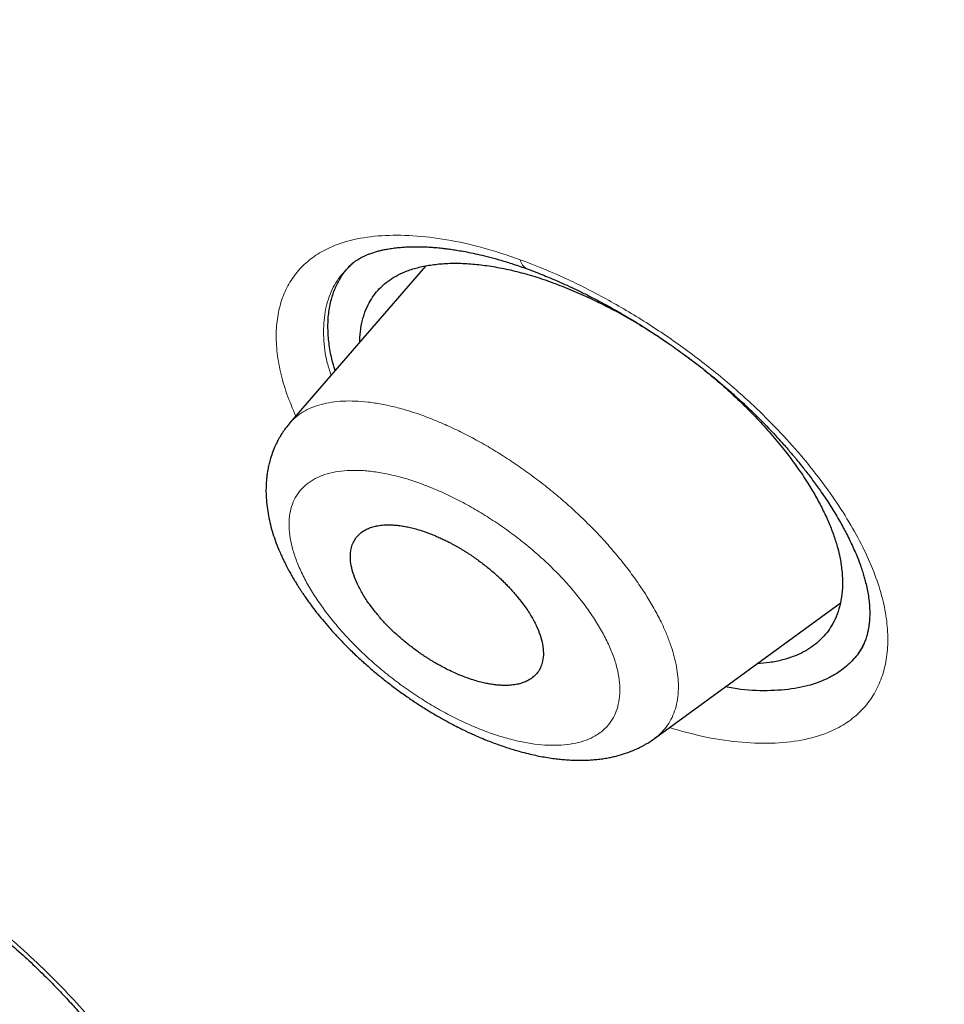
# Model space of a CAD drawing. Header units: millimetres. Extents: x 8 to 473, y 11 to 654.
# Tile 73 of 656: x 438.47 to 445.94, y 145.63 to 153.58. Entities that reach past the tile are written whole.
import ezdxf

# ---------------------------------------------------------------- set-up
doc = ezdxf.new("R2010")
doc.units = ezdxf.units.MM

msp = doc.modelspace()

# ---------------------------------------------------------------- linework, layer by layer
at = {"color": 7, "linetype": 'Continuous', "lineweight": 30}
for p, q in [((441.746, 151.5935), (440.6493, 150.3249)), ((440.6497, 150.3245), (440.6513, 150.3261)), ((443.597, 147.7781), (445.0947, 148.8695)), ((443.5961, 147.7794), (443.595, 147.7785))]:
    msp.add_line(p, q, dxfattribs=at)
at = {"color": 8, "linetype": 'Continuous', "lineweight": 0}
msp.add_line((441.1664, 151.6235), (441.1523, 151.6088), dxfattribs=at)
msp.add_arc((442.6104, 151.6607), 0.1, 189.04249, 243.82983, dxfattribs=at)
at = {"color": 7, "linetype": 'Continuous', "lineweight": 30}
for points, knots in [([(461.4343, 127.8744), (461.5028, 128.5627), (461.6393, 129.9326), (461.5397, 132.2118), (461.2898, 134.581), (460.9014, 137.0323), (460.3617, 139.7996), (459.6453, 142.8964), (458.7444, 146.3221), (457.6424, 150.206), (456.3447, 154.5431), (454.9302, 159.3122), (453.4496, 164.132), (451.8166, 169.0606), (450.26, 173.2838), (448.8522, 176.7547), (447.6792, 179.4251), (446.3576, 182.1693), (444.8471, 184.9928), (443.2049, 187.7272), (441.4397, 190.3395), (439.5907, 192.787), (437.5671, 195.1633), (435.4395, 197.4214), (433.265, 199.5544), (430.7073, 201.9013), (427.7673, 204.412), (424.4579, 207.0336), (421.1659, 209.4809), (417.8983, 211.771), (414.664, 213.894), (411.4751, 215.8488), (408.338, 217.6554), (405.2417, 219.3719), (402.1573, 221.0766), (399.0852, 222.7098), (396.0436, 224.2145), (393.0598, 225.5415), (390.1579, 226.6715), (387.3493, 227.6059), (384.6502, 228.3104), (382.3814, 228.6889), (380.5285, 228.788), (379.054, 228.6783), (377.7344, 228.3298), (376.6343, 227.685), (375.8051, 226.7211), (375.2059, 225.4174), (374.8688, 224.0286), (374.8192, 222.9724), (374.8004, 222.5711)], [0, 0, 0, 0, 0.0200047, 0.0398126, 0.0594823, 0.0790442, 0.098539, 0.1240032, 0.1493793, 0.1746635, 0.2089867, 0.2432628, 0.2776948, 0.3122934, 0.3470638, 0.3645565, 0.3821766, 0.3999474, 0.417905, 0.4360854, 0.4514078, 0.4669063, 0.4824142, 0.4977299, 0.5128612, 0.5278497, 0.5501285, 0.5722459, 0.5942634, 0.6162413, 0.6382062, 0.660093, 0.6818368, 0.7033851, 0.7249325, 0.7466767, 0.7685648, 0.7905255, 0.8125089, 0.8345238, 0.8566401, 0.8789195, 0.893908, 0.9090407, 0.9243532, 0.9398664, 0.9553564, 0.9706894, 0.9888644, 1, 1, 1, 1]), ([(459.2222, 127.7834), (459.279, 128.3336), (459.3924, 129.4332), (459.3537, 131.2404), (459.2029, 133.1259), (458.9459, 135.0845), (458.6061, 137.0963), (458.1198, 139.5444), (457.444, 142.4532), (456.5504, 145.8362), (455.5256, 149.4267), (454.3873, 153.2102), (453.1931, 157.1632), (451.9702, 161.1366), (450.6689, 165.1609), (449.2429, 169.2583), (447.9127, 172.7478), (446.7404, 175.5931), (445.7907, 177.7591), (444.7549, 179.9606), (443.6155, 182.1989), (442.3526, 184.4722), (441.0655, 186.5811), (439.779, 188.5047), (438.5312, 190.231), (437.1895, 191.9343), (435.6066, 193.7805), (433.7754, 195.7367), (431.7133, 197.7753), (429.4721, 199.8488), (427.0635, 201.9417), (424.497, 204.0378), (421.9262, 206.0238), (419.3606, 207.9095), (416.5941, 209.8481), (413.6375, 211.7986), (410.5048, 213.7281), (407.4068, 215.5186), (404.335, 217.224), (401.2742, 218.913), (398.2378, 220.5209), (395.2467, 221.9921), (392.5157, 223.1967), (390.0459, 224.1619), (387.8266, 224.9278), (385.6774, 225.5555), (383.6119, 226.0252), (381.7621, 226.2952), (380.1355, 226.3661), (378.7339, 226.2476), (377.5948, 225.9367), (376.7116, 225.4582), (376.0551, 224.8609), (375.5363, 224.1143), (375.1031, 223.1429), (374.7939, 221.9195), (374.6336, 220.4353), (374.6208, 218.8354), (374.7274, 217.1489), (374.9311, 215.3964), (375.3048, 212.9936), (375.9234, 209.8987), (376.8482, 206.079), (377.9052, 202.1902), (379.0464, 198.262), (380.2194, 194.3206), (381.3492, 190.5854), (382.4801, 187.0244), (383.6278, 183.6312), (384.8807, 180.1829), (386.1041, 177.1008), (386.9838, 174.9915), (387.4082, 174.0516), (387.4899, 173.8705)], [0, 0, 0, 0, 0.012215, 0.024412, 0.036596, 0.048766, 0.060927, 0.073082, 0.092172, 0.111249, 0.13031, 0.151946, 0.173571, 0.195212, 0.216878, 0.238563, 0.260269, 0.271132, 0.282006, 0.292893, 0.303792, 0.314705, 0.32563, 0.333834, 0.342045, 0.350258, 0.35847, 0.369407, 0.38033, 0.391239, 0.404312, 0.417369, 0.430424, 0.443476, 0.456526, 0.472832, 0.489119, 0.505383, 0.521624, 0.537868, 0.55414, 0.570431, 0.586733, 0.59978, 0.61283, 0.625882, 0.638943, 0.652018, 0.662926, 0.673848, 0.684783, 0.692993, 0.701206, 0.709417, 0.717621, 0.728547, 0.739459, 0.750357, 0.761244, 0.772118, 0.782981, 0.804686, 0.826372, 0.848038, 0.869678, 0.891304, 0.912939, 0.931134, 0.949343, 0.967563, 0.985796, 0.997263, 1, 1, 1, 1]), ([(404.4234, 216.6686), (404.5035, 216.6242), (404.6608, 216.5372), (404.8922, 216.4089), (405.1146, 216.2855), (405.3281, 216.1669), (405.5326, 216.0532), (405.7246, 215.9463), (405.9044, 215.846), (406.0725, 215.7522), (406.2325, 215.6627), (406.3845, 215.5776), (406.5336, 215.4941), (406.679, 215.4124), (406.8203, 215.333), (406.9515, 215.2592), (407.0729, 215.1908), (407.1872, 215.1262), (407.298, 215.0636), (407.4085, 215.0011), (407.6161, 214.8835), (407.9228, 214.7092), (408.3311, 214.476), (408.7447, 214.2382), (409.271, 213.9338), (409.9082, 213.5616), (410.6566, 213.1187), (411.4066, 212.6673), (412.1636, 212.204), (412.9276, 211.7285), (413.6986, 211.2405), (414.4714, 210.7429), (415.2461, 210.2357), (416.0226, 209.7188), (416.8008, 209.1922), (417.5627, 208.6683), (418.3081, 208.1481), (419.0367, 207.6322), (419.6377, 207.2005), (420.1106, 206.8571), (420.455, 206.6054), (420.7996, 206.3519), (421.1464, 206.0949), (421.464, 205.8581), (421.7536, 205.6407), (422.015, 205.4437), (422.281, 205.242), (422.5518, 205.0357), (422.8247, 204.8267), (423.0961, 204.6177), (423.3293, 204.4372), (423.5246, 204.2854), (423.6832, 204.1616), (423.8395, 204.0393), (423.993, 203.9188), (424.1285, 203.8121), (424.2442, 203.7207), (424.3387, 203.6459), (424.4117, 203.588), (424.4653, 203.5454), (424.5016, 203.5166), (424.5351, 203.49), (424.5632, 203.4676), (424.5842, 203.4509), (424.6001, 203.4382), (424.616, 203.4256), (424.6362, 203.4094), (424.6624, 203.3886), (424.6987, 203.3596), (424.7467, 203.3213), (424.8076, 203.2726), (424.8756, 203.2181), (424.9499, 203.1585), (425.0285, 203.0954), (425.1109, 203.0291), (425.1942, 202.9619), (425.277, 202.895), (425.4291, 202.7719), (425.6488, 202.5934), (425.9342, 202.3599), (426.2205, 202.1242), (426.508, 201.8858), (426.7995, 201.6425), (427.0916, 201.397), (427.3867, 201.1472), (427.6407, 200.9306), (427.8528, 200.7486), (428.0223, 200.6026), (428.1927, 200.4551), (428.3627, 200.3074), (428.5279, 200.1631), (428.6851, 200.0253), (428.8325, 199.8956), (428.971, 199.7732), (429.0928, 199.6651), (429.1991, 199.5706), (429.2909, 199.4887), (429.3771, 199.4116), (429.4598, 199.3375), (429.5521, 199.2546), (429.6588, 199.1585), (429.783, 199.0463), (429.9168, 198.9251), (430.0602, 198.7946), (430.2132, 198.6548), (430.3755, 198.5059), (430.5448, 198.3498), (430.7171, 198.1901), (430.8886, 198.0304), (431.1035, 197.8292), (431.3599, 197.5874), (431.6558, 197.3057), (431.9503, 197.0227), (432.2447, 196.7369), (432.5414, 196.446), (432.836, 196.154), (433.1294, 195.8602), (433.4483, 195.5372), (433.7921, 195.1845), (434.1603, 194.8011), (434.526, 194.4145), (434.8892, 194.0245), (435.2496, 193.631), (435.6071, 193.2343), (435.9605, 192.8349), (436.309, 192.4334), (436.6524, 192.0301), (436.9911, 191.6248), (437.3249, 191.2175), (437.652, 190.8108), (437.9731, 190.4041), (438.2897, 189.9952), (438.6053, 189.5799), (438.8615, 189.2361), (439.0597, 188.9664), (439.2006, 188.7728), (439.34, 188.5798), (439.4753, 188.3905), (439.6039, 188.2092), (439.7249, 188.0371), (439.8387, 187.8741), (439.946, 187.7193), (440.0367, 187.5876), (440.112, 187.4776), (440.1732, 187.3878), (440.2329, 187.3001), (440.2942, 187.2096), (440.3603, 187.1115), (440.4317, 187.0048), (440.5084, 186.8897), (440.5898, 186.7666), (440.6772, 186.6336), (440.7705, 186.4906), (440.8596, 186.3532), (440.9436, 186.2229), (441.0215, 186.1014), (441.0995, 185.979), (441.1746, 185.8607), (441.2433, 185.752), (441.3049, 185.654), (441.3597, 185.5667), (441.408, 185.4892), (441.4464, 185.4276), (441.4758, 185.3802), (441.4971, 185.346), (441.5143, 185.3182), (441.527, 185.2977), (441.5372, 185.2812), (441.5504, 185.2597), (441.5705, 185.2271), (441.5994, 185.1803), (441.635, 185.1223), (441.6772, 185.0535), (441.724, 184.9768), (441.7736, 184.8954), (441.8239, 184.8124), (441.8746, 184.7287), (441.9255, 184.6442), (442.0071, 184.5081), (442.1199, 184.3188), (442.2718, 184.0613), (442.4331, 183.7846), (442.6015, 183.492), (442.767, 183.2011), (442.9273, 182.9158), (443.0824, 182.6366), (443.2323, 182.3634), (443.4142, 182.0284), (443.6267, 181.6311), (443.8687, 181.1703), (444.1053, 180.7116), (444.3372, 180.2542), (444.5646, 179.7981), (444.7876, 179.3432), (445.0285, 178.8434), (445.2859, 178.2993), (445.5581, 177.7115), (445.7768, 177.2292), (445.9463, 176.8499), (446.0699, 176.5706), (446.1946, 176.2862), (446.3207, 175.9958), (446.4249, 175.7535), (446.5071, 175.5608), (446.5673, 175.4192), (446.6278, 175.2763), (446.6879, 175.1335), (446.7467, 174.9932), (446.8062, 174.8507), (446.8654, 174.7081), (446.9242, 174.5661), (446.979, 174.4329), (447.0299, 174.3087), (447.0771, 174.1933), (447.121, 174.0855), (447.1638, 173.9801), (447.2087, 173.8691), (447.2577, 173.7476), (447.311, 173.615), (447.3677, 173.4735), (447.4276, 173.3233), (447.4906, 173.1645), (447.5565, 172.9978), (447.6238, 172.8269), (447.7119, 172.602), (447.8188, 172.3277), (447.9505, 171.9869), (448.0849, 171.6364), (448.2221, 171.2753), (448.4302, 170.723), (448.7067, 169.9775), (449.0348, 169.0734), (449.3431, 168.2067), (449.6328, 167.3767), (449.9164, 166.5501), (450.2337, 165.609), (450.5823, 164.5548), (450.9597, 163.389), (451.3284, 162.2281), (451.6897, 161.0716), (452.0772, 159.8128), (452.4904, 158.4522), (452.93, 156.9897), (453.3664, 155.5298), (453.8029, 154.071), (454.239, 152.6141), (454.6713, 151.1606), (455.0731, 149.7929), (455.4434, 148.5112), (455.782, 147.3158), (456.0737, 146.2613), (456.3209, 145.3461), (456.4796, 144.7459), (456.5898, 144.3227), (456.6544, 144.0727), (456.7201, 143.8162), (456.787, 143.5527), (456.8483, 143.3091), (456.9038, 143.0866), (456.953, 142.8879), (457.0011, 142.6919), (457.047, 142.5033), (457.0866, 142.3397), (457.1203, 142.1995), (457.1486, 142.0811), (457.172, 141.9827), (457.1908, 141.9033), (457.2049, 141.8438), (457.2174, 141.7908), (457.2274, 141.7482), (457.2351, 141.7154), (457.2409, 141.6908), (457.2463, 141.6677), (457.2523, 141.642), (457.2597, 141.6101), (457.2693, 141.5689), (457.2813, 141.5175), (457.2958, 141.4553), (457.3117, 141.3863), (457.3434, 141.2487), (457.3906, 141.0424), (457.4476, 140.7893), (457.5004, 140.5523), (457.5484, 140.3335), (457.5961, 140.1137), (457.6428, 139.896), (457.6879, 139.6825), (457.7396, 139.4345), (457.797, 139.1542), (457.8595, 138.8424), (457.9179, 138.5443), (457.973, 138.257), (458.0251, 137.9786), (458.0758, 137.7011), (458.1256, 137.4224), (458.1748, 137.14), (458.2216, 136.8633), (458.2662, 136.5921), (458.3086, 136.327), (458.3441, 136.0972), (458.3726, 135.9074), (458.394, 135.7627), (458.4134, 135.6279), (458.4304, 135.5086), (458.445, 135.4037), (458.4575, 135.3123), (458.4691, 135.2269), (458.4803, 135.1429), (458.4918, 135.0554), (458.5038, 134.9625), (458.5163, 134.8644), (458.5292, 134.7613), (458.5426, 134.6516), (458.5565, 134.5352), (458.5734, 134.3908), (458.5926, 134.2201), (458.6134, 134.0259), (458.6333, 133.8321), (458.6519, 133.6395), (458.6695, 133.4482), (458.6828, 133.2926), (458.6927, 133.1723), (458.6994, 133.0867), (458.7059, 133.0017), (458.712, 132.9193), (458.7175, 132.8421), (458.7223, 132.7732), (458.7263, 132.7129), (458.7297, 132.6607), (458.7326, 132.6153), (458.735, 132.5766), (458.7369, 132.5445), (458.7386, 132.516), (458.7403, 132.4872), (458.7423, 132.4541), (458.7445, 132.4155), (458.7469, 132.3717), (458.7495, 132.3227), (458.7524, 132.2684), (458.7553, 132.2087), (458.7585, 132.1433), (458.7617, 132.0719), (458.765, 131.9946), (458.7683, 131.9119), (458.7714, 131.8242), (458.7747, 131.7255), (458.7777, 131.6197), (458.7803, 131.5103), (458.7823, 131.4051), (458.7838, 131.3044), (458.7848, 131.2084), (458.7853, 131.1197), (458.7855, 131.0381), (458.7853, 130.9677), (458.785, 130.9056), (458.7846, 130.8478), (458.7839, 130.7866), (458.783, 130.7209), (458.7817, 130.6426), (458.7797, 130.5507), (458.7768, 130.4443), (458.7735, 130.347), (458.7701, 130.2604), (458.7669, 130.1859), (458.7633, 130.1101), (458.7595, 130.0357), (458.7555, 129.9659), (458.7516, 129.9022), (458.7479, 129.8444), (458.7443, 129.7921), (458.7409, 129.7448), (458.7378, 129.7025), (458.7349, 129.6655), (458.7324, 129.6341), (458.7302, 129.6071), (458.7284, 129.585), (458.7268, 129.5659), (458.7254, 129.5492), (458.7238, 129.5308), (458.7218, 129.5088), (458.7193, 129.4808), (458.7162, 129.4467), (458.7123, 129.4062), (458.7077, 129.3595), (458.7024, 129.3066), (458.6961, 129.2476), (458.6889, 129.1826), (458.6807, 129.1115), (458.6713, 129.0344), (458.6607, 128.9515), (458.6487, 128.8628), (458.6352, 128.7684), (458.6201, 128.6684), (458.6032, 128.5629), (458.5842, 128.452), (458.5633, 128.3358), (458.5479, 128.2571), (458.54, 128.2167)], [0, 0, 0, 0, 0.00246, 0.004828, 0.007103, 0.009285, 0.011374, 0.013371, 0.015169, 0.016884, 0.018517, 0.020068, 0.021536, 0.023078, 0.024518, 0.025855, 0.027089, 0.028228, 0.029348, 0.030473, 0.031603, 0.035684, 0.039833, 0.044047, 0.048279, 0.055837, 0.063394, 0.07095, 0.078506, 0.086216, 0.093926, 0.101636, 0.109346, 0.117055, 0.124765, 0.132474, 0.139655, 0.146834, 0.154015, 0.1574, 0.160784, 0.164169, 0.167556, 0.171003, 0.17352, 0.176084, 0.178695, 0.181351, 0.184052, 0.186724, 0.189334, 0.190913, 0.192469, 0.194001, 0.195511, 0.196986, 0.19799, 0.198916, 0.199765, 0.200139, 0.200495, 0.200834, 0.201123, 0.201323, 0.20145, 0.201592, 0.201791, 0.202047, 0.202362, 0.202861, 0.203459, 0.204156, 0.204862, 0.205648, 0.20647, 0.207288, 0.208101, 0.208911, 0.211769, 0.214574, 0.217326, 0.220214, 0.22306, 0.225936, 0.228847, 0.231792, 0.233456, 0.235132, 0.236818, 0.238514, 0.240179, 0.241728, 0.243189, 0.244564, 0.245853, 0.246822, 0.247736, 0.248594, 0.249397, 0.250207, 0.251351, 0.25259, 0.253923, 0.255357, 0.256887, 0.258512, 0.260231, 0.261975, 0.263697, 0.265398, 0.26846, 0.27145, 0.274368, 0.277415, 0.280434, 0.283452, 0.286469, 0.289487, 0.293335, 0.297186, 0.301038, 0.304893, 0.308752, 0.312618, 0.316483, 0.320333, 0.324177, 0.328016, 0.331853, 0.335689, 0.339456, 0.343247, 0.347096, 0.351007, 0.352779, 0.354564, 0.356361, 0.358114, 0.35979, 0.361359, 0.362853, 0.364272, 0.365615, 0.366468, 0.367288, 0.368074, 0.36887, 0.369766, 0.370766, 0.371804, 0.372934, 0.374158, 0.375474, 0.376881, 0.377957, 0.37908, 0.380245, 0.381351, 0.382361, 0.38326, 0.384067, 0.384782, 0.385405, 0.38577, 0.386093, 0.386351, 0.386536, 0.386659, 0.386807, 0.387128, 0.387559, 0.388099, 0.38873, 0.389459, 0.390216, 0.390981, 0.391753, 0.392531, 0.393318, 0.395517, 0.397771, 0.400454, 0.403196, 0.405899, 0.40855, 0.411148, 0.413694, 0.416188, 0.420529, 0.424846, 0.429163, 0.433481, 0.437802, 0.442123, 0.446445, 0.45209, 0.457737, 0.463383, 0.466045, 0.468743, 0.471505, 0.474331, 0.47722, 0.47859, 0.479974, 0.481372, 0.482784, 0.484171, 0.485496, 0.486978, 0.488373, 0.489682, 0.490906, 0.492043, 0.493094, 0.494092, 0.495164, 0.49638, 0.497691, 0.499097, 0.500578, 0.502152, 0.503818, 0.50554, 0.507242, 0.510525, 0.513727, 0.517435, 0.521029, 0.524569, 0.534051, 0.543533, 0.552, 0.560466, 0.568933, 0.5774, 0.589495, 0.60159, 0.613685, 0.62578, 0.637875, 0.653302, 0.668729, 0.684157, 0.699585, 0.715012, 0.730438, 0.745865, 0.758697, 0.771529, 0.78436, 0.792828, 0.801296, 0.803961, 0.806689, 0.809498, 0.812389, 0.815361, 0.817528, 0.819737, 0.821932, 0.824017, 0.825989, 0.827363, 0.828677, 0.82993, 0.83064, 0.831321, 0.831914, 0.832405, 0.832743, 0.833008, 0.833229, 0.833512, 0.833867, 0.834294, 0.834889, 0.835584, 0.836375, 0.837196, 0.840193, 0.84329, 0.845703, 0.848174, 0.850673, 0.853132, 0.855549, 0.857923, 0.861569, 0.86511, 0.868594, 0.8718, 0.875007, 0.878213, 0.881422, 0.884697, 0.888066, 0.89111, 0.894227, 0.897417, 0.899248, 0.900966, 0.902569, 0.904058, 0.905232, 0.906325, 0.907335, 0.9083, 0.909348, 0.910489, 0.91165, 0.912895, 0.914222, 0.915633, 0.917127, 0.919487, 0.921872, 0.924252, 0.926627, 0.928996, 0.93136, 0.93243, 0.933499, 0.934567, 0.935624, 0.9366, 0.937481, 0.938224, 0.938883, 0.939458, 0.939948, 0.940353, 0.940679, 0.941031, 0.941451, 0.941941, 0.942502, 0.943125, 0.943817, 0.944581, 0.945414, 0.946335, 0.947329, 0.948396, 0.949536, 0.950729, 0.952236, 0.953663, 0.955011, 0.956368, 0.957633, 0.958807, 0.959889, 0.960881, 0.961618, 0.962376, 0.963196, 0.96408, 0.965027, 0.966363, 0.967808, 0.969362, 0.970346, 0.97137, 0.972433, 0.973483, 0.974457, 0.975339, 0.976146, 0.976878, 0.977537, 0.978138, 0.978661, 0.979103, 0.979468, 0.979806, 0.980045, 0.980281, 0.980519, 0.980827, 0.981225, 0.981714, 0.982294, 0.982964, 0.983726, 0.984578, 0.985522, 0.986557, 0.987683, 0.9889, 0.990209, 0.99161, 0.993103, 0.994688, 0.996366, 0.998136, 1, 1, 1, 1]), ([(441.1364, 151.5983), (441.1411, 151.6025), (441.1496, 151.6103), (441.1661, 151.6237), (441.1867, 151.6382), (441.2045, 151.6495), (441.2199, 151.6584), (441.2343, 151.6661), (441.252, 151.6747), (441.2731, 151.6841), (441.2986, 151.6941), (441.3275, 151.704), (441.3584, 151.7131), (441.3893, 151.7209), (441.423, 151.7281), (441.4626, 151.7351), (441.5075, 151.7412), (441.5539, 151.7457), (441.603, 151.7487), (441.6535, 151.75), (441.7047, 151.7497), (441.7503, 151.7482), (441.7895, 151.746), (441.8221, 151.7435), (441.8462, 151.7414), (441.8666, 151.7394), (441.8881, 151.7371), (441.9172, 151.7337), (441.9541, 151.7288), (441.9993, 151.722), (442.0528, 151.7128), (442.1151, 151.7008), (442.1865, 151.6851), (442.2673, 151.6652), (442.3578, 151.6401), (442.4582, 151.6092), (442.5293, 151.5841), (442.5663, 151.571)], [0, 0, 0, 0, 0.033441, 0.062024, 0.086101, 0.107467, 0.126475, 0.144328, 0.165758, 0.190814, 0.217101, 0.247701, 0.276967, 0.303897, 0.33037, 0.362131, 0.397949, 0.431793, 0.463092, 0.500825, 0.533947, 0.562577, 0.586779, 0.60653, 0.621813, 0.629949, 0.642298, 0.65889, 0.679731, 0.704829, 0.734189, 0.767815, 0.805711, 0.847878, 0.894315, 0.945022, 1, 1, 1, 1]), ([(441.0167, 150.75), (441.0074, 150.7813), (440.985, 150.8566), (440.9657, 150.9709), (440.9563, 151.0939), (440.9622, 151.2129), (440.9824, 151.3189), (441.0142, 151.4121), (441.0553, 151.493), (441.1028, 151.5625), (441.1418, 151.6008), (441.1588, 151.6175)], [0, 0, 0, 0, 0.085291, 0.204511, 0.327438, 0.454135, 0.584627, 0.691768, 0.801338, 0.913336, 1, 1, 1, 1]), ([(441.2165, 150.9811), (441.2164, 150.984), (441.2147, 151.0217), (441.2227, 151.0885), (441.2412, 151.1802), (441.271, 151.2593), (441.3079, 151.3274), (441.3505, 151.3856), (441.4008, 151.4376), (441.4588, 151.4834), (441.5243, 151.5224), (441.6019, 151.5569), (441.6927, 151.5851), (441.7979, 151.6054), (441.9112, 151.616), (442.0319, 151.6171), (442.1592, 151.6087), (442.2924, 151.5907), (442.4308, 151.5633), (442.5735, 151.5263), (442.7196, 151.4804), (442.8192, 151.4422), (442.869, 151.4231)], [0, 0, 0, 0, 0.0046706, 0.0600731, 0.1154368, 0.1707552, 0.2168169, 0.2628388, 0.3088232, 0.35478, 0.4007314, 0.446712, 0.5019488, 0.5572631, 0.6126432, 0.6680642, 0.7234941, 0.7789006, 0.8342573, 0.8895502, 0.9447857, 1, 1, 1, 1]), ([(442.5663, 151.571), (442.5901, 151.5622), (442.6351, 151.5456), (442.6994, 151.5201), (442.7604, 151.495), (442.823, 151.4681), (442.8915, 151.4374), (442.9666, 151.4021), (443.0484, 151.362), (443.137, 151.3165), (443.2386, 151.2617), (443.3475, 151.1997), (443.4578, 151.1333), (443.5575, 151.0703), (443.6467, 151.0115), (443.7254, 150.9576), (443.7939, 150.9091), (443.8489, 150.8689), (443.8921, 150.8367), (443.9261, 150.8109), (443.9597, 150.7851), (443.9968, 150.756), (444.0457, 150.717), (444.1076, 150.6662), (444.1832, 150.602), (444.2529, 150.5404), (444.3146, 150.4839), (444.3663, 150.4352), (444.42, 150.3831), (444.4754, 150.3277), (444.5317, 150.2695), (444.5854, 150.212), (444.6323, 150.1601), (444.6703, 150.1167), (444.7002, 150.0819), (444.7236, 150.0541), (444.7409, 150.0333), (444.7548, 150.0164), (444.7704, 149.9972), (444.7918, 149.9705), (444.8193, 149.9355), (444.8498, 149.8958), (444.881, 149.854), (444.9122, 149.8109), (444.9583, 149.7454), (445.0179, 149.6558), (445.0837, 149.5473), (445.1422, 149.4409), (445.1932, 149.3375), (445.2313, 149.249), (445.2577, 149.179), (445.2742, 149.1303), (445.2871, 149.0882), (445.2991, 149.0448), (445.3107, 148.9962), (445.3211, 148.9416), (445.3287, 148.8868), (445.3328, 148.8365), (445.3342, 148.7889), (445.3329, 148.7422), (445.3301, 148.7109), (445.326, 148.6801), (445.3217, 148.6549), (445.3157, 148.6279), (445.3087, 148.6024), (445.3018, 148.5816), (445.2955, 148.5645), (445.2888, 148.5483), (445.281, 148.5312), (445.2719, 148.5131), (445.2602, 148.4925), (445.25, 148.4773), (445.2444, 148.4697), (445.2413, 148.4655)], [0, 0, 0, 0, 0.015211, 0.028686, 0.04068, 0.053562, 0.067909, 0.083426, 0.10036, 0.118712, 0.138454, 0.163511, 0.186512, 0.20745, 0.226322, 0.243125, 0.257856, 0.270516, 0.278992, 0.286193, 0.293017, 0.301278, 0.311027, 0.326041, 0.3436, 0.363702, 0.37574, 0.388535, 0.402083, 0.416382, 0.431431, 0.446775, 0.460271, 0.470782, 0.479514, 0.486469, 0.491649, 0.495148, 0.499096, 0.50605, 0.515151, 0.525274, 0.535716, 0.546478, 0.557556, 0.584912, 0.614004, 0.640049, 0.667325, 0.695814, 0.711806, 0.725671, 0.73742, 0.748659, 0.76486, 0.782565, 0.801342, 0.82006, 0.83576, 0.851242, 0.871632, 0.880228, 0.891709, 0.906315, 0.919084, 0.929778, 0.93846, 0.946587, 0.955636, 0.964803, 0.974309, 0.985893, 1, 1, 1, 1]), ([(442.869, 151.4231), (442.9191, 151.4024), (443.0194, 151.3609), (443.1712, 151.2882), (443.3231, 151.2085), (443.4742, 151.1212), (443.6156, 151.0331), (443.7049, 150.9712), (443.7454, 150.9432)], [0, 0, 0, 0, 0.171235, 0.342564, 0.514015, 0.685607, 0.857364, 1, 1, 1, 1]), ([(443.7925, 150.9098), (443.8333, 150.8801), (443.9225, 150.8153), (444.055, 150.7087), (444.1897, 150.5921), (444.3177, 150.4713), (444.4384, 150.3477), (444.5511, 150.222), (444.6552, 150.0949), (444.7502, 149.9672), (444.8307, 149.8467), (444.8981, 149.734), (444.9539, 149.6295), (445.0018, 149.5265), (445.0416, 149.4255), (445.073, 149.3269), (445.0971, 149.225), (445.112, 149.1208), (445.1157, 149.016), (445.1073, 148.9171), (445.0872, 148.8247), (445.0571, 148.7443), (445.0195, 148.675), (444.9764, 148.6156), (444.9254, 148.5624), (444.8668, 148.5156), (444.8006, 148.4756), (444.7227, 148.44), (444.6316, 148.4109), (444.5306, 148.3896), (444.4582, 148.3835), (444.4239, 148.3807)], [0, 0, 0, 0, 0.031781, 0.06939, 0.107108, 0.144762, 0.182331, 0.219835, 0.257283, 0.294678, 0.332021, 0.363107, 0.394166, 0.425208, 0.456251, 0.487309, 0.518377, 0.555688, 0.593041, 0.630433, 0.667849, 0.705269, 0.736444, 0.767601, 0.798736, 0.82985, 0.860946, 0.892013, 0.92928, 0.966561, 1, 1, 1, 1]), ([(440.651, 150.3265), (440.6395, 150.3126), (440.6185, 150.2873), (440.5928, 150.2503), (440.5739, 150.2202), (440.5601, 150.1961), (440.5494, 150.1758), (440.5398, 150.1564), (440.5255, 150.1255), (440.5085, 150.083), (440.4925, 150.0331), (440.481, 149.9884), (440.473, 149.9495), (440.4671, 149.9128), (440.4627, 149.8759), (440.4594, 149.8347), (440.4578, 149.7829), (440.4594, 149.7196), (440.4659, 149.6497), (440.4776, 149.5767), (440.4934, 149.5055), (440.5137, 149.4332), (440.5397, 149.3573), (440.5656, 149.2935), (440.5894, 149.2405), (440.608, 149.2019), (440.6278, 149.1628), (440.6487, 149.1238), (440.6704, 149.0854), (440.6906, 149.0511), (440.7091, 149.021), (440.7256, 148.9949), (440.741, 148.9712), (440.7574, 148.9466), (440.7758, 148.9198), (440.7975, 148.8889), (440.8271, 148.8482), (440.8658, 148.7974), (440.9144, 148.7367), (440.9691, 148.6724), (441.0297, 148.605), (441.0966, 148.5349), (441.1702, 148.4623), (441.2507, 148.3877), (441.3323, 148.317), (441.4136, 148.2508), (441.4933, 148.1894), (441.5759, 148.1294), (441.6579, 148.0734), (441.7411, 148.0198), (441.8216, 147.9709), (441.898, 147.9274), (441.963, 147.8925), (442.0133, 147.8667), (442.0506, 147.8484), (442.0773, 147.8355), (442.1043, 147.8228), (442.1381, 147.8074), (442.1841, 147.7871), (442.2523, 147.7587), (442.3373, 147.7263), (442.4337, 147.6939), (442.5176, 147.6696), (442.589, 147.6516), (442.6481, 147.6386), (442.7057, 147.6276), (442.7611, 147.6187), (442.8118, 147.6122), (442.8601, 147.6073), (442.9087, 147.6037), (442.9615, 147.6016), (443.0118, 147.6015), (443.0569, 147.6029), (443.0995, 147.6055), (443.1432, 147.6097), (443.1879, 147.6157), (443.2289, 147.6229), (443.2672, 147.631), (443.3142, 147.6427), (443.3727, 147.6606), (443.4235, 147.6805), (443.4577, 147.696), (443.4764, 147.705), (443.4987, 147.7164), (443.5266, 147.7319), (443.5605, 147.7524), (443.5839, 147.7689), (443.5967, 147.7779)], [0, 0, 0, 0, 0.012743, 0.023283, 0.031588, 0.037645, 0.042734, 0.047822, 0.052908, 0.066774, 0.080241, 0.09008, 0.099535, 0.108369, 0.116408, 0.126168, 0.137796, 0.152779, 0.170495, 0.187062, 0.203686, 0.220451, 0.237051, 0.256186, 0.265844, 0.274477, 0.283475, 0.293522, 0.302147, 0.310728, 0.317884, 0.323586, 0.329308, 0.334795, 0.341275, 0.348747, 0.357207, 0.370908, 0.385927, 0.40189, 0.418803, 0.436673, 0.455512, 0.475337, 0.496171, 0.513552, 0.531497, 0.550009, 0.568228, 0.584861, 0.603418, 0.61951, 0.633146, 0.644332, 0.651087, 0.656477, 0.661068, 0.667879, 0.677365, 0.689514, 0.710011, 0.730247, 0.750073, 0.763799, 0.775991, 0.787594, 0.800122, 0.811865, 0.820795, 0.831898, 0.844096, 0.856113, 0.865813, 0.874935, 0.885318, 0.896117, 0.906194, 0.914466, 0.923424, 0.940087, 0.957455, 0.961986, 0.966507, 0.972123, 0.979568, 0.988856, 1, 1, 1, 1]), ([(442.119, 148.2541), (442.1357, 148.2489), (442.1682, 148.2387), (442.2143, 148.2271), (442.2567, 148.2184), (442.2954, 148.2123), (442.3304, 148.2084), (442.362, 148.2064), (442.3991, 148.2057), (442.441, 148.2078), (442.4861, 148.2146), (442.5263, 148.2251), (442.5616, 148.239), (442.5967, 148.2582), (442.6299, 148.2843), (442.6589, 148.3188), (442.6801, 148.3584), (442.695, 148.4072), (442.7005, 148.4666), (442.6935, 148.537), (442.674, 148.6112), (442.6426, 148.6887), (442.5995, 148.7694), (442.5487, 148.8463), (442.4938, 148.9178), (442.449, 148.9695), (442.4127, 149.0082), (442.3874, 149.0341), (442.3611, 149.0598), (442.3339, 149.0854), (442.293, 149.1221), (442.2352, 149.1704), (442.1604, 149.2267), (442.1048, 149.2645), (442.0722, 149.2853), (442.0617, 149.2919), (442.0511, 149.2985), (442.0403, 149.305), (442.0295, 149.3115), (442.0179, 149.3184), (442.0031, 149.327), (441.9853, 149.337), (441.964, 149.3486), (441.9401, 149.3612), (441.9123, 149.3754), (441.8806, 149.3907), (441.845, 149.4069), (441.8056, 149.4236), (441.7626, 149.4403), (441.7165, 149.4563), (441.6695, 149.4704), (441.6242, 149.4819), (441.5822, 149.4907), (441.5436, 149.4969), (441.5083, 149.5009), (441.4762, 149.503), (441.4388, 149.5038), (441.3968, 149.5019), (441.3518, 149.4953), (441.3117, 149.485), (441.2764, 149.4712), (441.2414, 149.4522), (441.2084, 149.4265), (441.1796, 149.3924), (441.1585, 149.3532), (441.1436, 149.3047), (441.1381, 149.2455), (441.1451, 149.1751), (441.1647, 149.1008), (441.1962, 149.0231), (441.2393, 148.9423), (441.29, 148.8652), (441.3449, 148.7937), (441.3914, 148.7396), (441.4318, 148.6965), (441.4638, 148.6641), (441.4973, 148.632), (441.5427, 148.5908), (441.6029, 148.5402), (441.6592, 148.4974), (441.6983, 148.4697), (441.7174, 148.4565), (441.7368, 148.4434), (441.7567, 148.4304), (441.777, 148.4174), (441.7977, 148.4047), (441.8206, 148.3909), (441.8488, 148.3746), (441.8854, 148.3546), (441.9312, 148.331), (441.9863, 148.305), (442.0503, 148.2778), (442.0951, 148.2624), (442.119, 148.2541)], [0, 0, 0, 0, 0.010763, 0.020924, 0.030484, 0.039442, 0.047799, 0.055555, 0.062709, 0.07608, 0.089017, 0.101522, 0.113596, 0.12524, 0.141552, 0.157658, 0.173561, 0.189265, 0.209899, 0.230201, 0.250185, 0.269694, 0.289713, 0.310253, 0.326011, 0.342072, 0.348584, 0.355146, 0.361758, 0.368419, 0.37513, 0.390997, 0.408129, 0.424254, 0.426439, 0.428641, 0.43086, 0.433096, 0.435349, 0.437618, 0.44035, 0.444534, 0.448625, 0.453533, 0.459257, 0.465798, 0.473156, 0.48133, 0.490321, 0.500128, 0.510631, 0.520609, 0.530063, 0.538993, 0.547398, 0.555279, 0.562637, 0.575928, 0.588821, 0.601317, 0.613417, 0.625121, 0.641327, 0.657357, 0.673216, 0.688909, 0.709576, 0.729966, 0.750094, 0.769624, 0.789658, 0.810207, 0.825967, 0.842026, 0.850172, 0.858393, 0.866692, 0.875067, 0.891002, 0.908145, 0.912161, 0.916238, 0.920377, 0.924576, 0.928836, 0.933158, 0.93754, 0.943161, 0.950697, 0.96015, 0.971518, 0.984802, 1, 1, 1, 1]), ([(445.2846, 148.5394), (445.2742, 148.5193), (445.2442, 148.4611), (445.172, 148.3812), (445.0704, 148.3002), (444.9345, 148.2308), (444.7589, 148.1806), (444.5386, 148.1599), (444.3399, 148.1639), (444.2097, 148.1865), (444.1675, 148.1938)], [0, 0, 0, 0, 0.064605, 0.186872, 0.308958, 0.430883, 0.593708, 0.757255, 0.921261, 1, 1, 1, 1]), ([(437.3975, 146.8295), (437.448, 146.8002), (437.5471, 146.7426), (437.6928, 146.6501), (437.8323, 146.5564), (437.9654, 146.4616), (438.0918, 146.3667), (438.2114, 146.2723), (438.324, 146.179), (438.4407, 146.0779), (438.5593, 145.9697), (438.6776, 145.8554), (438.7844, 145.7465), (438.8799, 145.6436), (438.9649, 145.5472), (439.0398, 145.4577), (439.1054, 145.3755), (439.1621, 145.3008), (439.2109, 145.2337), (439.2523, 145.1744), (439.2867, 145.1232), (439.3115, 145.085), (439.3286, 145.058), (439.3397, 145.0403), (439.349, 145.0253), (439.3571, 145.012), (439.3657, 144.9978), (439.3774, 144.9783), (439.3937, 144.9506), (439.4135, 144.9158), (439.4343, 144.878), (439.4575, 144.8346), (439.4814, 144.7875), (439.5054, 144.7375), (439.5275, 144.6888), (439.549, 144.6383), (439.5708, 144.5831), (439.5909, 144.5268), (439.608, 144.4728), (439.6214, 144.4248), (439.6316, 144.3831), (439.6389, 144.3478), (439.6448, 144.3152), (439.6498, 144.2812), (439.6533, 144.2483), (439.6551, 144.2201), (439.6559, 144.1975), (439.656, 144.1763), (439.6554, 144.1556), (439.6541, 144.1367), (439.6525, 144.1201), (439.6507, 144.1063), (439.6484, 144.092), (439.6455, 144.0771), (439.6414, 144.0592), (439.6357, 144.0393), (439.6285, 144.0193), (439.6209, 144.0016), (439.6136, 143.987), (439.6068, 143.9749), (439.6004, 143.9644), (439.5935, 143.954), (439.5889, 143.9487), (439.5872, 143.9466), (439.5862, 143.9455)], [0, 0, 0, 0, 0.035468, 0.06971, 0.102749, 0.134602, 0.165282, 0.194797, 0.223155, 0.250362, 0.284855, 0.317326, 0.34779, 0.376257, 0.40274, 0.427246, 0.449746, 0.470214, 0.48866, 0.505089, 0.519445, 0.531486, 0.537208, 0.542198, 0.546458, 0.549987, 0.55345, 0.558542, 0.566741, 0.577303, 0.588649, 0.59961, 0.615484, 0.630478, 0.644659, 0.66006, 0.677644, 0.697396, 0.715329, 0.732107, 0.747528, 0.760598, 0.771682, 0.785489, 0.801894, 0.813213, 0.822928, 0.833346, 0.844878, 0.85563, 0.863455, 0.87125, 0.879233, 0.889096, 0.901013, 0.918708, 0.933579, 0.946036, 0.957755, 0.964845, 0.971727, 0.979008, 0.988381, 1, 1, 1, 1])]:
    msp.add_open_spline(points, degree=3, knots=knots, dxfattribs=at)
at = {"color": 8, "linetype": 'Continuous', "lineweight": 0}
for points, knots in [([(404.3569, 216.7998), (405.7188, 216.0434), (408.4356, 214.5345), (412.5561, 212.0892), (416.3729, 209.5979), (419.8755, 207.1338), (423.0606, 204.7509), (426.2692, 202.1948), (429.116, 199.7484), (431.5746, 197.4797), (433.642, 195.4408), (435.6434, 193.3058), (437.5325, 191.082), (439.2773, 188.8), (440.9676, 186.3414), (442.5639, 183.737), (444.0486, 181.02), (445.3645, 178.3508), (446.5413, 175.7293), (447.9497, 172.3078), (449.503, 168.1351), (451.1333, 163.2579), (452.6086, 158.4693), (454.0251, 153.7185), (455.4095, 149.0879), (456.6505, 144.6362), (457.6891, 140.4085), (458.3721, 136.9036), (458.7655, 134.0828), (458.9407, 131.895), (458.9675, 129.8038), (458.7822, 128.5595), (458.6891, 127.9348)], [0, 0, 0, 0, 0.041621, 0.083027, 0.124254, 0.155187, 0.186259, 0.217684, 0.249258, 0.270278, 0.291311, 0.312423, 0.333508, 0.354515, 0.375614, 0.400882, 0.426039, 0.451271, 0.476543, 0.501735, 0.551843, 0.601883, 0.651941, 0.702019, 0.752119, 0.798831, 0.845298, 0.891449, 0.918531, 0.94558, 0.97268, 1, 1, 1, 1]), ([(404.5454, 216.264), (405.877, 215.5232), (408.54, 214.0416), (412.598, 211.6469), (416.3798, 209.1999), (419.8672, 206.7593), (423.0391, 204.3992), (426.2198, 201.8793), (429.0344, 199.4758), (431.4681, 197.2443), (433.5168, 195.2336), (435.4946, 193.1315), (437.3637, 190.9346), (439.0803, 188.665), (440.7369, 186.2169), (442.295, 183.6277), (443.737, 180.9318), (445.0087, 178.2911), (446.142, 175.7079), (447.5493, 172.2113), (449.134, 167.8499), (450.8152, 162.6852), (452.3423, 157.6179), (453.8451, 152.5872), (455.325, 147.5898), (456.6413, 142.6894), (457.5402, 138.6094), (458.0793, 135.323), (458.333, 132.7892), (458.4025, 130.3726), (458.1749, 128.9598), (458.0606, 128.2501)], [0, 0, 0, 0, 0.0410577, 0.0821105, 0.1232452, 0.154293, 0.1856069, 0.2169079, 0.2481504, 0.2691403, 0.2901685, 0.3111004, 0.3320142, 0.3531455, 0.3742811, 0.3994959, 0.4247209, 0.4498671, 0.4748816, 0.4998442, 0.5533653, 0.6069417, 0.66044, 0.71389, 0.7673728, 0.8209497, 0.8746258, 0.905931, 0.9371643, 0.9684378, 1, 1, 1, 1]), ([(457.6983, 128.2204), (457.7955, 128.7808), (457.9893, 129.8971), (458.0053, 131.7723), (457.8858, 133.7354), (457.635, 135.7889), (457.2017, 138.3846), (456.5295, 141.5555), (455.5734, 145.3235), (454.4916, 149.1667), (453.3326, 153.0586), (452.1643, 156.9695), (450.9853, 160.9004), (449.7337, 164.8796), (448.3658, 168.9269), (447.0906, 172.3711), (445.9659, 175.1739), (445.0482, 177.3073), (444.04, 179.479), (442.9278, 181.6885), (441.6905, 183.9309), (440.4251, 186.0086), (439.1578, 187.9039), (437.9267, 189.601), (436.6081, 191.2672), (435.0586, 193.0658), (433.2622, 194.976), (431.2298, 196.9718), (429.018, 199.0015), (426.6431, 201.0485), (424.1128, 203.0998), (421.5778, 205.0457), (419.0536, 206.892), (416.3464, 208.7753), (413.4634, 210.6639), (410.4109, 212.5303), (407.3916, 214.2674), (405.3978, 215.377), (404.4002, 215.9322)], [0, 0, 0, 0, 0.025219, 0.050243, 0.075219, 0.100224, 0.1253, 0.167123, 0.208897, 0.250637, 0.292347, 0.334058, 0.375777, 0.417537, 0.459293, 0.500974, 0.521789, 0.542616, 0.563499, 0.584464, 0.60542, 0.626337, 0.642078, 0.657874, 0.67353, 0.689088, 0.709897, 0.730837, 0.751765, 0.776717, 0.8017, 0.826792, 0.851776, 0.8766, 0.907472, 0.938289, 0.969126, 1, 1, 1, 1]), ([(445.7335, 200.1491), (446.3633, 199.3794), (447.623, 197.84), (449.327, 195.4907), (450.8885, 193.1515), (452.3023, 190.8383), (453.5867, 188.56), (454.7572, 186.3204), (455.8316, 184.1185), (457.1583, 181.2282), (458.6584, 177.684), (460.2692, 173.5189), (461.7362, 169.422), (463.1093, 165.3696), (464.4438, 161.3272), (465.7624, 157.2783), (467.0052, 153.2673), (467.9942, 149.7658), (468.7399, 146.7742), (469.2838, 144.2705), (469.7193, 141.8387), (470.0117, 139.5101), (470.1481, 137.2975), (470.0399, 135.9921), (469.9858, 135.3394)], [0, 0, 0, 0, 0.031233, 0.062471, 0.093713, 0.124957, 0.156205, 0.187455, 0.218706, 0.249958, 0.31246, 0.374963, 0.437468, 0.499977, 0.562484, 0.624991, 0.687498, 0.750002, 0.791673, 0.833342, 0.87501, 0.916677, 0.958341, 1, 1, 1, 1]), ([(440.6986, 150.382), (440.6735, 150.4416), (440.6218, 150.5643), (440.5718, 150.7414), (440.5431, 150.9126), (440.538, 151.0732), (440.5555, 151.222), (440.5954, 151.3578), (440.657, 151.4792), (440.7399, 151.5851), (440.8438, 151.6741), (440.9821, 151.7528), (441.1625, 151.8122), (441.3892, 151.8441), (441.6415, 151.8437), (441.9155, 151.8106), (442.2059, 151.7479), (442.4098, 151.6793), (442.5116, 151.645)], [0, 0, 0, 0, 0.052554, 0.108028, 0.163558, 0.219203, 0.274955, 0.330773, 0.386602, 0.442389, 0.498098, 0.55373, 0.627927, 0.702304, 0.77681, 0.851331, 0.925747, 1, 1, 1, 1]), ([(441.1396, 151.5956), (441.1104, 151.5677), (441.0411, 151.5017), (440.9718, 151.368), (440.926, 151.2027), (440.9196, 151.0163), (440.938, 150.852), (440.9733, 150.746), (440.9844, 150.7126)], [0, 0, 0, 0, 0.141277, 0.334448, 0.527524, 0.720071, 0.911832, 1, 1, 1, 1]), ([(442.5116, 151.645), (442.6195, 151.603), (442.8352, 151.519), (443.1641, 151.3545), (443.4899, 151.1657), (443.808, 150.9528), (444.1128, 150.7193), (444.375, 150.4892), (444.595, 150.2703), (444.7773, 150.0679), (444.9423, 149.8623), (445.0882, 149.6557), (445.2137, 149.4501), (445.3172, 149.2477), (445.397, 149.0505), (445.4515, 148.8607), (445.4796, 148.6809), (445.4822, 148.5126), (445.4599, 148.3571), (445.4135, 148.216), (445.3436, 148.0906), (445.2509, 147.9822), (445.1359, 147.8922), (444.984, 147.8144), (444.7874, 147.7587), (444.5424, 147.7338), (444.2711, 147.7455), (443.995, 147.7865), (443.8039, 147.8405), (443.7165, 147.8652)], [0, 0, 0, 0, 0.043823, 0.087609, 0.131363, 0.175076, 0.218758, 0.262474, 0.295322, 0.328183, 0.361057, 0.393927, 0.426776, 0.459596, 0.492397, 0.525217, 0.558059, 0.590902, 0.623759, 0.656624, 0.689474, 0.72229, 0.755059, 0.787791, 0.83146, 0.875245, 0.919114, 0.962995, 1, 1, 1, 1]), ([(440.6513, 150.3261), (440.6664, 150.3424), (440.6978, 150.3761), (440.7573, 150.4172), (440.8261, 150.4516), (440.9032, 150.4774), (440.9877, 150.4948), (441.0794, 150.5037), (441.1775, 150.5041), (441.2818, 150.4959), (441.3914, 150.4796), (441.4683, 150.4616), (441.5069, 150.4526)], [0, 0, 0, 0, 0.0932765, 0.194141, 0.294747, 0.3952222, 0.4956667, 0.5961608, 0.6967731, 0.7975687, 0.898617, 1, 1, 1, 1]), ([(441.5069, 150.4526), (441.5464, 150.4419), (441.6253, 150.4206), (441.748, 150.378), (441.8725, 150.3282), (441.9984, 150.2709), (442.1249, 150.2066), (442.2514, 150.1358), (442.3773, 150.0587), (442.502, 149.9759), (442.6249, 149.8876), (442.7453, 149.7942), (442.8625, 149.6963), (442.9755, 149.5944), (443.0833, 149.4893), (443.1854, 149.3817), (443.2813, 149.2723), (443.3705, 149.1616), (443.4524, 149.0504), (443.5266, 148.9392), (443.5927, 148.8287), (443.6468, 148.7256), (443.6903, 148.6301), (443.7243, 148.5426), (443.7511, 148.4575), (443.7709, 148.3754), (443.7837, 148.2965), (443.7899, 148.2159), (443.7878, 148.1349), (443.7756, 148.0549), (443.7535, 147.981), (443.7217, 147.9137), (443.6797, 147.8538), (443.638, 147.8086), (443.6068, 147.7868), (443.5961, 147.7794)], [0, 0, 0, 0, 0.032074, 0.064125, 0.095984, 0.127703, 0.159325, 0.190888, 0.222423, 0.253959, 0.285525, 0.317149, 0.348867, 0.380607, 0.412288, 0.443941, 0.475583, 0.507226, 0.538881, 0.570553, 0.602253, 0.633998, 0.660505, 0.687027, 0.713466, 0.73985, 0.766204, 0.792549, 0.824176, 0.855845, 0.88758, 0.919408, 0.951357, 0.983462, 1, 1, 1, 1]), ([(441.4453, 149.9126), (441.4058, 149.92), (441.3273, 149.9347), (441.217, 149.9439), (441.1136, 149.9432), (441.018, 149.9319), (440.9311, 149.9105), (440.8546, 149.8787), (440.7893, 149.8366), (440.7353, 149.7845), (440.693, 149.7233), (440.6633, 149.6534), (440.6466, 149.5753), (440.6428, 149.4895), (440.6517, 149.3974), (440.6737, 149.3), (440.7088, 149.1981), (440.7566, 149.0925), (440.8158, 148.9845), (440.8861, 148.8754), (440.9672, 148.7655), (441.0581, 148.6559), (441.1573, 148.5481), (441.2638, 148.444), (441.3771, 148.3439), (441.4965, 148.2484), (441.6203, 148.1585), (441.7471, 148.0754), (441.8759, 147.9997), (442.0062, 147.9317), (442.1364, 147.8721), (442.2648, 147.8218), (442.3902, 147.7815), (442.5118, 147.7514), (442.6285, 147.7313), (442.739, 147.7217), (442.8424, 147.7227), (442.9385, 147.7343), (443.0261, 147.756), (443.0948, 147.7848), (443.1472, 147.8166), (443.1871, 147.8483), (443.2276, 147.8906), (443.2653, 147.9458), (443.2954, 148.0164), (443.3129, 148.0951), (443.3176, 148.1812), (443.3096, 148.2736), (443.2883, 148.3714), (443.2536, 148.4735), (443.2059, 148.5792), (443.1465, 148.6872), (443.076, 148.7963), (442.9946, 148.9061), (442.9033, 149.0154), (442.8037, 149.1226), (442.6966, 149.2261), (442.5826, 149.3256), (442.4627, 149.4201), (442.3385, 149.5089), (442.2115, 149.591), (442.0819, 149.6663), (441.9508, 149.7342), (441.8199, 149.7939), (441.6913, 149.844), (441.5656, 149.8847), (441.4855, 149.9033), (441.4453, 149.9126)], [0, 0, 0, 0, 0.015725, 0.031301, 0.046873, 0.062583, 0.078333, 0.093884, 0.109391, 0.12501, 0.140708, 0.156245, 0.171777, 0.187463, 0.203193, 0.218732, 0.234243, 0.24989, 0.265469, 0.280972, 0.296553, 0.312361, 0.328064, 0.343598, 0.359118, 0.374783, 0.390495, 0.406051, 0.421598, 0.437284, 0.453088, 0.468701, 0.48427, 0.499944, 0.515634, 0.531182, 0.546729, 0.562418, 0.578259, 0.593841, 0.604165, 0.61449, 0.624865, 0.640569, 0.656124, 0.671681, 0.687396, 0.703177, 0.718739, 0.734253, 0.749889, 0.765496, 0.781021, 0.796617, 0.812436, 0.828122, 0.843653, 0.859187, 0.874879, 0.890481, 0.906009, 0.921602, 0.937399, 0.953214, 0.96882, 0.984365, 1, 1, 1, 1]), ([(437.3786, 146.8805), (437.5387, 146.7834), (437.8584, 146.5896), (438.3202, 146.2331), (438.7462, 145.8458), (439.1194, 145.4353), (439.4205, 145.0196), (439.6403, 144.6163), (439.7494, 144.3032), (439.7882, 144.0752), (439.7919, 143.9173), (439.7698, 143.7749), (439.7076, 143.6071), (439.5709, 143.4407), (439.3222, 143.3167), (438.9957, 143.2772), (438.6156, 143.319), (438.3311, 143.4115), (438.1945, 143.4559)], [0, 0, 0, 0, 0.072023, 0.143815, 0.215482, 0.287208, 0.359067, 0.430929, 0.502752, 0.538696, 0.574672, 0.610659, 0.646625, 0.718472, 0.790273, 0.861974, 0.933708, 1, 1, 1, 1])]:
    msp.add_open_spline(points, degree=3, knots=knots, dxfattribs=at)

doc.saveas('drawing.dxf')
